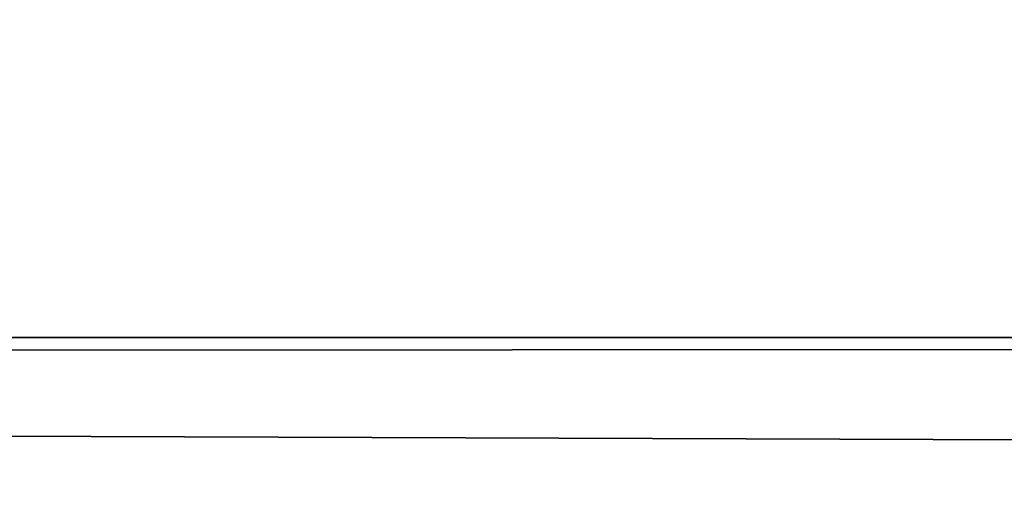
# Model space of a CAD drawing. Header units: centimetres. Extents: x 0.3 to 60.3, y 0 to 8.
# Tile 550 of 656: x 22.8385 to 22.9167, y 0.1499 to 0.1889. Entities that reach past the tile are written whole.
import ezdxf

# ---------------------------------------------------------------- set-up
doc = ezdxf.new("R2010")
doc.units = ezdxf.units.CM
doc.header["$LTSCALE"] = 2.54
doc.layers.get('0').update_dxf_attribs({"true_color": 0xff5454})

# ---------------------------------------------------------------- blocks, each defined once
blk = doc.blocks.new('P__ka _azienkowa Ragio 60 cm.STL')
at = {"color": 0}
for p, q in [((57.3, 0.19, 8.961308), (3.299999, 0.147163, 8.931313)), ((57.3, 0.19, 8.961308), (3.299999, 0.147163, 8.931313)), ((20.750879, 0.163664, 0.058795), (30.3, 0.127868, 0.089368)), ((20.750879, 0.163664, 0.058795), (30.3, 0.127868, 0.089368)), ((20.750879, 0.163664, 0.058795), (30.3, 0.163664, 0.058795)), ((20.750879, 0.163664, 0.058795), (30.3, 0.163664, 0.058795))]:
    blk.add_line(p, q, dxfattribs=at)
mesh = blk.add_polyface(dxfattribs=at)
corners = [(30.3, 0.163664, 0.058795), (20.750879, 0.163664, 0.058795), (20.750879, 0.203803, 0.034198)]
mesh.append_faces([[corners[k] for k in face] for face in [(0, 1, 2)]], dxfattribs={"color": 0})
mesh = blk.add_polyface(dxfattribs=at)
corners = [(30.3, 0.163664, 0.058795), (20.750879, 0.203803, 0.034198), (30.3, 0.203803, 0.034198)]
mesh.append_faces([[corners[k] for k in face] for face in [(0, 1, 2)]], dxfattribs={"color": 0})
mesh = blk.add_polyface(dxfattribs=at)
corners = [(57.3, 0.19, 8.961308), (3.299999, 0.147163, 8.931313), (57.3, 0.147163, 8.931313)]
mesh.append_faces([[corners[k] for k in face] for face in [(0, 1, 2)]], dxfattribs={"color": 0})
mesh = blk.add_polyface(dxfattribs=at)
corners = [(57.3, 0.19, 8.961308), (3.299999, 0.19, 8.961308), (3.299999, 0.147163, 8.931313)]
mesh.append_faces([[corners[k] for k in face] for face in [(0, 1, 2)]], dxfattribs={"color": 0})
mesh = blk.add_polyface(dxfattribs=at)
corners = [(30.3, 0.127868, 0.089368), (20.750879, 0.127868, 0.089368), (20.750879, 0.163664, 0.058795)]
mesh.append_faces([[corners[k] for k in face] for face in [(0, 1, 2)]], dxfattribs={"color": 0})
mesh = blk.add_polyface(dxfattribs=at)
corners = [(30.3, 0.127868, 0.089368), (20.750879, 0.163664, 0.058795), (30.3, 0.163664, 0.058795)]
mesh.append_faces([[corners[k] for k in face] for face in [(0, 1, 2)]], dxfattribs={"color": 0})

msp = doc.modelspace()

# ---------------------------------------------------------------- block references
at = {"color": 0}
msp.add_blockref('P__ka _azienkowa Ragio 60 cm.STL', (0, 0), dxfattribs=at)

doc.saveas('drawing.dxf')
